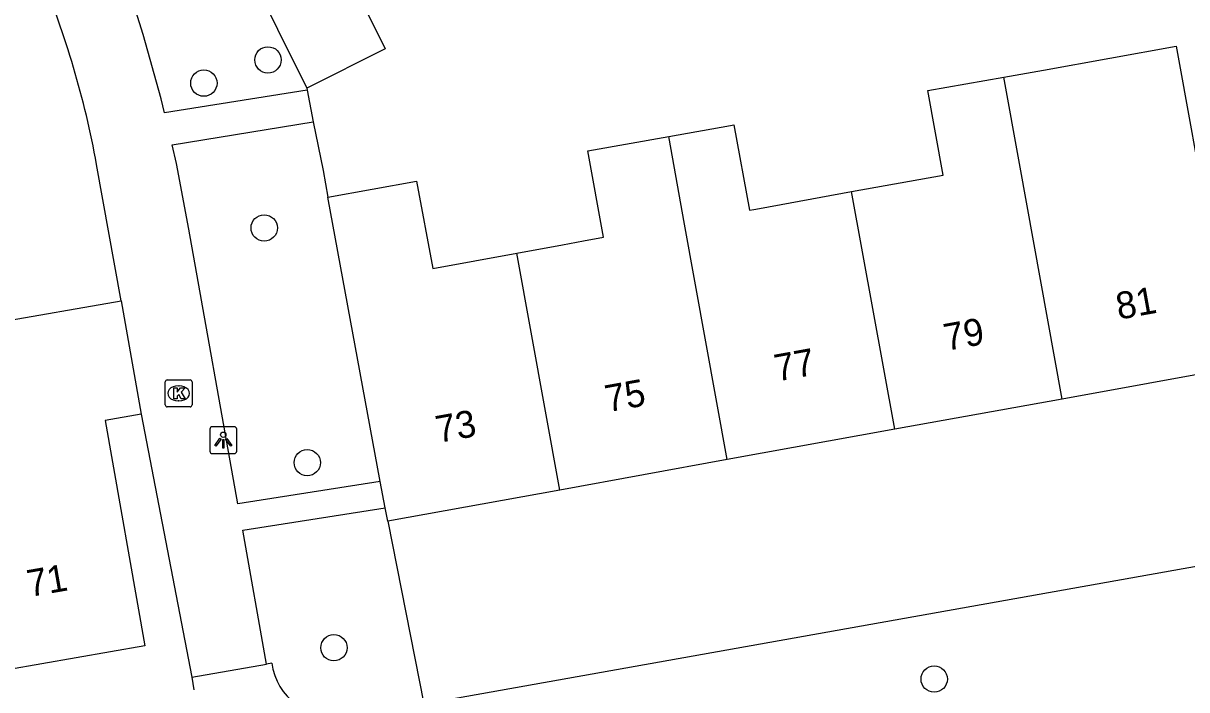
# Model space of a CAD drawing. Extents: x 157793 to 159380, y 380882 to 382313.
# Drawn here: x 158681.21 to 158724.41, y 381655.31 to 381680.04 of the extents above; entities that cross this region are included whole.
import ezdxf

# ---------------------------------------------------------------- set-up
doc = ezdxf.new("R2010")
doc.units = 0
for name, color, linetype in [('IMGEO_Boom', 7, 'Continuous'), ('IMGEO_Groenvoorziening', 7, 'Continuous'), ('IMGEO_Kolk', 7, 'Continuous'), ('IMGEO_Lichtpunt', 7, 'Continuous'), ('IMGEO_Muur', 7, 'Continuous'), ('IMGEO_Pand', 7, 'Continuous'), ('IMGEO_Pand_nummerreeks', 7, 'Continuous'), ('IMGEO_Voetpad_open', 7, 'Continuous')]:
    doc.layers.add(name, color=color, linetype=linetype)

msp = doc.modelspace()

# ---------------------------------------------------------------- linework, layer by layer
at = {"layer": 'IMGEO_Boom'}
for centre in [(158690.291, 381678.678), (158687.91, 381677.818), (158690.152, 381672.442), (158691.751, 381663.733), (158692.741, 381656.866), (158715.028, 381655.703)]:
    msp.add_circle(centre, 0.489, dxfattribs=at)
at = {"layer": 'IMGEO_Groenvoorziening'}
for points in [[(158691.729, 381677.635), (158691.746, 381677.55)], [(158691.972, 381676.383), (158692.337, 381674.57), (158692.515, 381673.586)], [(158694.736, 381661.561), (158696.073, 381654.783)]]:
    msp.add_lwpolyline(points, dxfattribs=at)
at = {"layer": 'IMGEO_Kolk'}
for p, q in [((158686.475, 381665.878), (158686.475, 381666.73)), ((158686.55, 381666.804), (158687.402, 381666.804)), ((158686.963, 381666.584), (158686.988, 381666.584)), ((158687.476, 381666.73), (158687.476, 381665.878)), ((158687.402, 381665.804), (158686.55, 381665.804)), ((158686.986, 381666.024), (158686.961, 381666.024))]:
    msp.add_line(p, q, dxfattribs=at)
for points in [[(158686.475, 381665.878), (158686.475, 381666.73)], [(158686.55, 381666.804), (158687.402, 381666.804)], [(158686.796, 381666.504), (158686.919, 381666.504), (158686.919, 381666.353), (158687.049, 381666.504), (158687.213, 381666.504), (158687.067, 381666.353), (158687.22, 381666.104), (158687.068, 381666.104), (158686.983, 381666.268), (158686.919, 381666.201), (158686.919, 381666.104), (158686.796, 381666.104), (158686.796, 381666.504)], [(158687.476, 381666.73), (158687.476, 381665.878)], [(158687.402, 381665.804), (158686.55, 381665.804)]]:
    msp.add_lwpolyline(points, dxfattribs=at)
for centre, start, end in [((158686.552, 381666.728), 91.552, 178.448), ((158686.552, 381666.728), 91.552, 178.448), ((158687.4, 381666.728), 1.552, 88.448), ((158687.4, 381666.728), 1.552, 88.448), ((158686.552, 381665.88), 181.552, 268.448), ((158686.552, 381665.88), 181.552, 268.448), ((158687.4, 381665.88), 271.552, 358.448), ((158687.4, 381665.88), 271.552, 358.448)]:
    msp.add_arc(centre, 0.0765, start, end, dxfattribs=at)
for centre, major_axis, ratio, start_param, end_param in [((158686.962, 381666.304), (-0.387, 0.002), 0.722429, 4.712389, 7.853982), ((158686.987, 381666.304), (-0.39, 0.002), 0.717154, 1.570796, 4.712389)]:
    msp.add_ellipse(centre, major_axis=major_axis, ratio=ratio, start_param=start_param, end_param=end_param, dxfattribs=at)
at = {"layer": 'IMGEO_Lichtpunt'}
for p, q in [((158688.134, 381664.972), (158688.134, 381664.165)), ((158688.134, 381664.972), (158688.134, 381664.165)), ((158689.036, 381665.067), (158688.228, 381665.067)), ((158689.036, 381665.067), (158688.228, 381665.067)), ((158689.13, 381664.165), (158689.13, 381664.972)), ((158689.13, 381664.165), (158689.13, 381664.972)), ((158688.228, 381664.071), (158689.036, 381664.071)), ((158688.228, 381664.071), (158689.036, 381664.071))]:
    msp.add_line(p, q, dxfattribs=at)
for points in [[(158688.508, 381664.636), (158688.547, 381664.608), (158688.359, 381664.346), (158688.321, 381664.373), (158688.508, 381664.636)], [(158688.61, 381664.588), (158688.657, 381664.588), (158688.657, 381664.266), (158688.61, 381664.266), (158688.61, 381664.588)], [(158688.72, 381664.608), (158688.758, 381664.635), (158688.945, 381664.373), (158688.906, 381664.345), (158688.72, 381664.608)]]:
    msp.add_lwpolyline(points, dxfattribs=at)
msp.add_circle((158688.633, 381664.77), 0.0994, dxfattribs=at)
for centre, start, end in [((158688.228, 381664.972), 90, 180), ((158688.228, 381664.972), 90, 180), ((158689.036, 381664.972), 0, 90), ((158689.036, 381664.972), 0, 90), ((158688.228, 381664.165), 180, 270), ((158688.228, 381664.165), 180, 270), ((158689.036, 381664.165), 270, 0), ((158689.036, 381664.165), 270, 360)]:
    msp.add_arc(centre, 0.0946, start, end, dxfattribs=at)
at = {"layer": 'IMGEO_Muur'}
msp.add_lwpolyline([(158684.841, 381669.744), (158683.927, 381674.803)], dxfattribs=at)
msp.add_arc((158649.963, 381668.601), 34.526, 10.3491, 22.615, dxfattribs=at)
at = {"layer": 'IMGEO_Pand'}
for points in [[(158691.367, 381685.683), (158692.736, 381682.929), (158694.647, 381679.086), (158691.729, 381677.635)], [(158688.58, 381684.297), (158688.45, 381684.233), (158691.729, 381677.635)], [(158717.615, 381678.039), (158719.092, 381678.3), (158724.012, 381679.19), (158724.591, 381675.989), (158725.281, 381672.174), (158726.172, 381667.253), (158719.779, 381666.095)], [(158711.961, 381673.798), (158715.361, 381674.399), (158714.792, 381677.54), (158717.615, 381678.039)], [(158719.779, 381666.095), (158718.196, 381674.831), (158717.615, 381678.039)], [(158705.17, 381675.838), (158707.461, 381676.243), (158707.592, 381676.266), (158708.165, 381673.098), (158708.335, 381673.13), (158708.541, 381673.167), (158711.961, 381673.798)], [(158699.53, 381671.506), (158701.228, 381671.819), (158702.012, 381671.964), (158702.75, 381672.1), (158702.17, 381675.307), (158705.17, 381675.838)], [(158707.342, 381663.844), (158705.76, 381672.579), (158705.17, 381675.838)], [(158692.515, 381673.586), (158695.812, 381674.183), (158696.412, 381670.932), (158699.53, 381671.506)], [(158694.463, 381663.037), (158692.515, 381673.586)], [(158713.561, 381664.97), (158711.961, 381673.798)], [(158701.123, 381662.717), (158699.53, 381671.506)], [(158677.829, 381664.434), (158680.83, 381664.959), (158680.136, 381668.921), (158684.841, 381669.744)], [(158684.841, 381669.744), (158685.579, 381665.529)], [(158719.779, 381666.095), (158713.561, 381664.97)], [(158685.579, 381665.529), (158684.25, 381665.296), (158685.713, 381656.933), (158679.337, 381655.817)], [(158713.561, 381664.97), (158707.342, 381663.844)], [(158707.342, 381663.844), (158701.123, 381662.717)], [(158694.645, 381662.053), (158694.463, 381663.037)], [(158701.123, 381662.717), (158694.736, 381661.561)], [(158694.736, 381661.561), (158694.645, 381662.053)]]:
    msp.add_lwpolyline(points, dxfattribs=at)
at = {"layer": 'IMGEO_Voetpad_open'}
for points in [[(158691.746, 381677.55), (158686.45, 381676.715), (158686.326, 381677.239), (158685.657, 381679.621), (158684.713, 381682.633)], [(158691.746, 381677.55), (158691.972, 381676.383)], [(158694.463, 381663.037), (158689.176, 381662.207), (158687.358, 381672.4), (158686.894, 381674.83), (158686.731, 381675.522), (158691.972, 381676.383)], [(158684.841, 381669.744), (158683.927, 381674.803)], [(158685.579, 381665.529), (158687.47, 381655.772)], [(158690.237, 381656.261), (158689.352, 381661.222), (158694.645, 381662.053)], [(158696.073, 381654.783), (158728.923, 381660.629)], [(158687.47, 381655.772), (158690.237, 381656.261)], [(158690.429, 381656.297), (158690.237, 381656.261)], [(158687.47, 381655.772), (158687.544, 381655.307)]]:
    msp.add_lwpolyline(points, dxfattribs=at)
for centre, radius, start, end in [((158649.963, 381668.601), 34.526, 10.3491, 22.615), ((158692.806, 381656.651), 2.404, 188.4803, 275.5299)]:
    msp.add_arc(centre, radius, start, end, dxfattribs=at)

# ---------------------------------------------------------------- texts
at = {"layer": 'IMGEO_Pand_nummerreeks'}
for s, rotation, p in [('81', 10.2631, (158721.878, 381669.036)), ('79', 10.2617, (158715.479, 381667.878)), ('77', 10.2617, (158709.191, 381666.74)), ('75', 10.2617, (158702.904, 381665.601)), ('73', 10.2617, (158696.617, 381664.463)), ('71', 9.927, (158681.439, 381658.744))]:
    msp.add_text(s, height=1, rotation=rotation, dxfattribs=at).set_placement(p)

doc.saveas('drawing.dxf')
